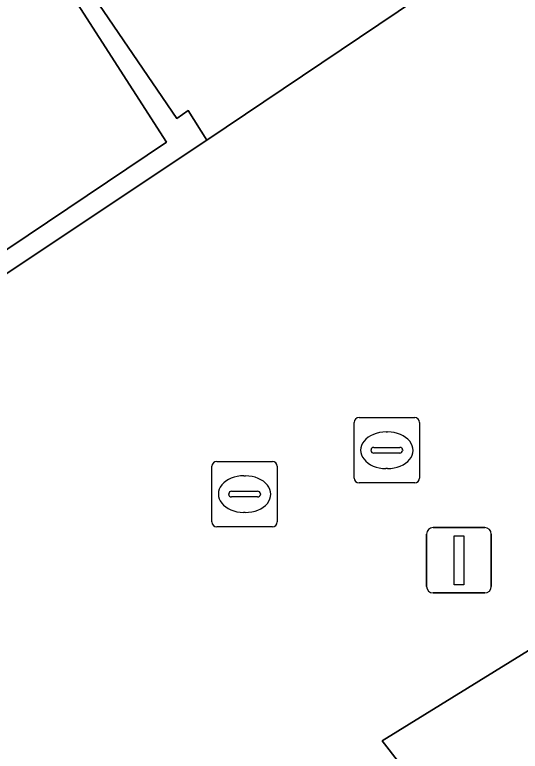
# Model space of a CAD drawing. Extents: x 161087 to 161926, y 382572 to 383873.
# Drawn here: x 161543.74 to 161551.48, y 382930.81 to 382942.09 of the extents above; entities that cross this region are included whole.
import ezdxf

# ---------------------------------------------------------------- set-up
doc = ezdxf.new("R2010")
doc.units = 0
for name, color, linetype in [('IMGEO_Erf', 7, 'Continuous'), ('IMGEO_Groenvoorziening', 7, 'Continuous'), ('IMGEO_Lichtmast', 7, 'Continuous'), ('IMGEO_Muur', 7, 'Continuous'), ('IMGEO_Rioolput', 7, 'Continuous'), ('IMGEO_Voetgangersgebied_open', 7, 'Continuous'), ('IMGEO_Voetpad_open', 7, 'Continuous')]:
    doc.layers.add(name, color=color, linetype=linetype)

msp = doc.modelspace()

# ---------------------------------------------------------------- linework, layer by layer
at = {"layer": 'IMGEO_Erf'}
msp.add_lwpolyline([(161523.193, 382994.248), (161551.043, 382953.039), (161553.901, 382948.835), (161544.732, 382942.684), (161546.223, 382940.496), (161546.395, 382940.619), (161546.683, 382940.167), (161555.17, 382945.878), (161558.455, 382948.112), (161560.769, 382949.674), (161563.813, 382951.712), (161565.871, 382952.916), (161562.07, 382958.504), (161555.831, 382967.775), (161552.559, 382972.638)], dxfattribs=at)
at = {"layer": 'IMGEO_Groenvoorziening'}
msp.add_lwpolyline([(161564.913, 382941.379), (161562.942, 382940.042), (161563.172, 382939.711), (161551.995, 382932.101), (161551.734, 382932.436), (161549.364, 382930.974), (161554.665, 382924.143), (161555.155, 382924.606), (161555.083, 382924.691), (161554.897, 382924.91), (161554.172, 382927.33), (161556.356, 382930.548), (161558.705, 382932.504), (161561.62, 382935.089), (161566.527, 382937.648)], dxfattribs=at)
at = {"layer": 'IMGEO_Lichtmast'}
for p, q in [((161550.144, 382934.238), (161550.934, 382934.238)), ((161550.934, 382934.238), (161550.144, 382934.238)), ((161550.044, 382933.338), (161550.044, 382934.138)), ((161550.044, 382934.138), (161550.044, 382933.338)), ((161551.034, 382934.138), (161551.034, 382933.338)), ((161551.034, 382933.338), (161551.034, 382934.138)), ((161550.934, 382933.238), (161550.144, 382933.238)), ((161550.144, 382933.238), (161550.934, 382933.238))]:
    msp.add_line(p, q, dxfattribs=at)
msp.add_lwpolyline([(161550.464, 382934.113), (161550.614, 382934.113), (161550.614, 382933.363), (161550.464, 382933.363), (161550.464, 382934.113)], dxfattribs=at)
for centre, start, end in [((161550.144, 382934.138), 90, 180), ((161550.144, 382934.138), 90, 180), ((161550.934, 382934.138), 0, 90), ((161550.934, 382934.138), 360, 90), ((161550.144, 382933.338), 180, 270), ((161550.144, 382933.338), 180, 270), ((161550.934, 382933.338), 270, 0), ((161550.934, 382933.338), 270, 0)]:
    msp.add_arc(centre, 0.1, start, end, dxfattribs=at)
at = {"layer": 'IMGEO_Muur'}
msp.add_lwpolyline([(161546.683, 382940.167), (161546.395, 382940.619), (161546.223, 382940.496), (161544.732, 382942.684), (161544.519, 382942.541), (161546.064, 382940.138), (161540.303, 382936.263), (161539.195, 382937.895), (161538.932, 382937.721), (161540.192, 382935.847)], close=True, dxfattribs=at)
at = {"layer": 'IMGEO_Rioolput'}
for p, q in [((161549.01, 382935.921), (161549.862, 382935.921)), ((161548.935, 382934.995), (161548.935, 382935.847)), ((161549.936, 382935.847), (161549.936, 382934.995)), ((161549.423, 382935.701), (161549.448, 382935.701)), ((161549.194, 382935.415), (161549.194, 382935.427)), ((161549.237, 382935.464), (161549.635, 382935.464)), ((161549.678, 382935.427), (161549.678, 382935.415)), ((161549.632, 382935.378), (161549.234, 382935.378)), ((161546.833, 382935.25), (161547.685, 382935.25)), ((161546.758, 382934.324), (161546.758, 382935.176)), ((161547.759, 382935.176), (161547.759, 382934.324)), ((161549.446, 382935.141), (161549.421, 382935.141)), ((161547.246, 382935.03), (161547.271, 382935.03)), ((161549.862, 382934.921), (161549.01, 382934.921)), ((161547.017, 382934.744), (161547.017, 382934.756)), ((161547.06, 382934.793), (161547.458, 382934.793)), ((161547.501, 382934.756), (161547.501, 382934.744)), ((161547.455, 382934.707), (161547.057, 382934.707)), ((161547.269, 382934.47), (161547.244, 382934.47)), ((161547.685, 382934.25), (161546.833, 382934.25))]:
    msp.add_line(p, q, dxfattribs=at)
for points in [[(161549.01, 382935.921), (161549.862, 382935.921)], [(161548.935, 382934.995), (161548.935, 382935.847)], [(161549.936, 382935.847), (161549.936, 382934.995)], [(161546.833, 382935.25), (161547.685, 382935.25)], [(161546.758, 382934.324), (161546.758, 382935.176)], [(161547.759, 382935.176), (161547.759, 382934.324)], [(161549.862, 382934.921), (161549.01, 382934.921)], [(161547.685, 382934.25), (161546.833, 382934.25)]]:
    msp.add_lwpolyline(points, dxfattribs=at)
for centre, radius, start, end in [((161549.012, 382935.845), 0.0765, 91.552, 178.448), ((161549.012, 382935.845), 0.0765, 91.552, 178.448), ((161549.86, 382935.845), 0.0765, 1.552, 88.448), ((161549.86, 382935.845), 0.0765, 1.552, 88.448), ((161549.234, 382935.424), 0.0403, 85.8775, 175.7526), ((161549.639, 382935.426), 0.0386, 1.7309, 96.639), ((161549.231, 382935.414), 0.0366, 178.938, 274.7102), ((161549.635, 382935.421), 0.043, 264.8664, 352.4533), ((161546.835, 382935.174), 0.0765, 91.552, 178.448), ((161546.835, 382935.174), 0.0765, 91.552, 178.448), ((161547.683, 382935.174), 0.0765, 1.552, 88.448), ((161547.683, 382935.174), 0.0765, 1.552, 88.448), ((161549.012, 382934.997), 0.0765, 181.552, 268.448), ((161549.012, 382934.997), 0.0765, 181.552, 268.448), ((161549.86, 382934.997), 0.0765, 271.552, 358.448), ((161549.86, 382934.997), 0.0765, 271.552, 358.448), ((161547.057, 382934.753), 0.0403, 85.8775, 175.7526), ((161547.462, 382934.755), 0.0386, 1.7309, 96.639), ((161547.054, 382934.743), 0.0366, 178.938, 274.7102), ((161547.458, 382934.75), 0.043, 264.8664, 352.4533), ((161546.835, 382934.326), 0.0765, 181.552, 268.448), ((161546.835, 382934.326), 0.0765, 181.552, 268.448), ((161547.683, 382934.326), 0.0765, 271.552, 358.448), ((161547.683, 382934.326), 0.0765, 271.552, 358.448)]:
    msp.add_arc(centre, radius, start, end, dxfattribs=at)
for centre, major_axis, ratio, start_param, end_param in [((161549.422, 382935.421), (-0.387, 0.002), 0.722429, 4.712389, 7.853982), ((161549.447, 382935.421), (-0.39, 0.002), 0.717154, 1.570796, 4.712389), ((161547.245, 382934.75), (-0.387, 0.002), 0.722429, 4.712389, 7.853982), ((161547.27, 382934.75), (-0.39, 0.002), 0.717154, 1.570796, 4.712389)]:
    msp.add_ellipse(centre, major_axis=major_axis, ratio=ratio, start_param=start_param, end_param=end_param, dxfattribs=at)
at = {"layer": 'IMGEO_Voetgangersgebied_open'}
for points in [[(161596.885, 382974.069), (161588.035, 382967.925), (161585.959, 382966.519), (161569.003, 382955.037), (161565.871, 382952.916), (161563.813, 382951.712), (161560.769, 382949.674), (161558.455, 382948.112), (161555.17, 382945.878), (161546.683, 382940.167), (161540.192, 382935.847), (161537.139, 382933.73), (161542.925, 382925.429), (161547.873, 382918.33)], [(161548.176, 382917.965), (161549.531, 382915.899), (161556.128, 382922.257), (161556.707, 382922.771), (161555.155, 382924.606), (161554.665, 382924.143), (161549.364, 382930.974), (161551.734, 382932.436), (161562.942, 382940.042), (161564.913, 382941.379), (161568.153, 382943.539), (161570.56, 382945.2), (161572.373, 382946.378), (161584.599, 382954.611)]]:
    msp.add_lwpolyline(points, dxfattribs=at)
at = {"layer": 'IMGEO_Voetpad_open'}
msp.add_lwpolyline([(161538.932, 382937.721), (161539.195, 382937.895), (161540.303, 382936.263), (161546.064, 382940.138), (161544.519, 382942.541), (161543.906, 382943.455), (161538.103, 382939.542), (161538.584, 382938.827), (161538.325, 382938.65)], close=True, dxfattribs=at)

doc.saveas('drawing.dxf')
